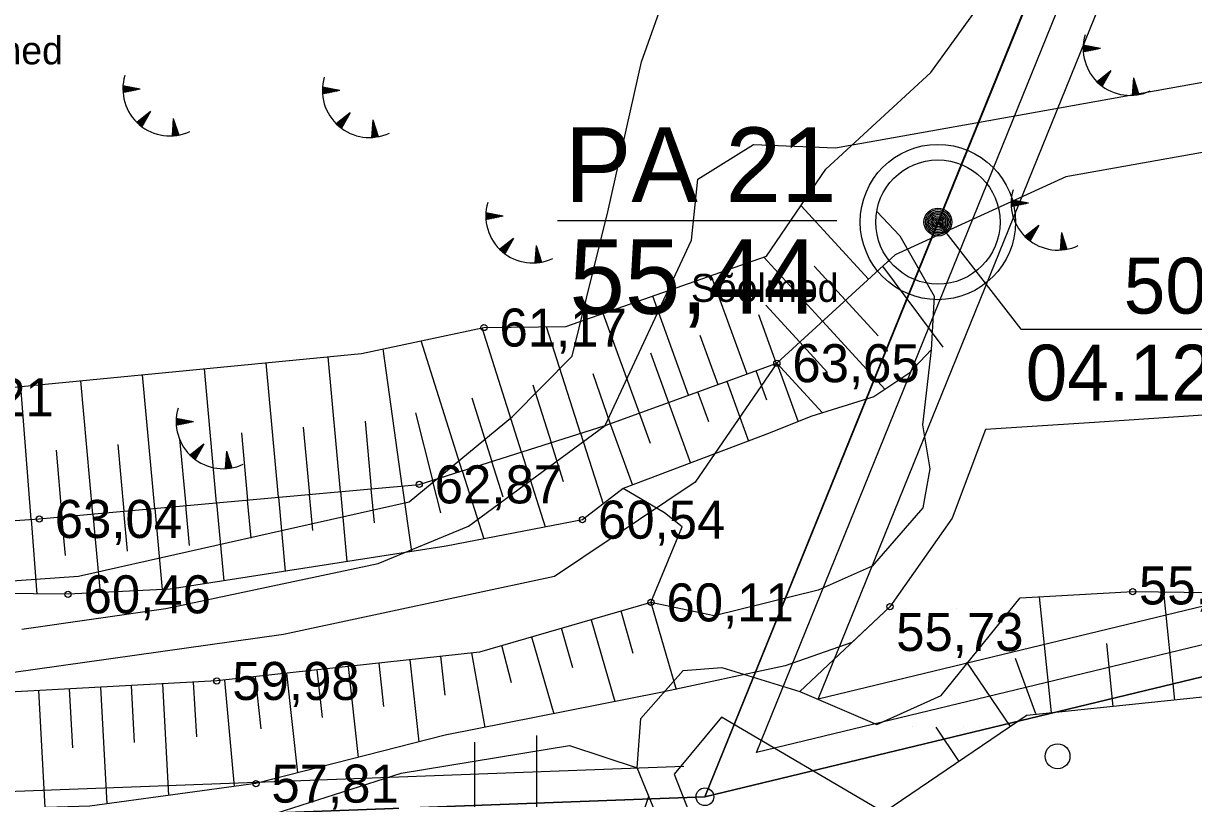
# Model space of a CAD drawing. Extents: x 532503 to 539665, y 6557663 to 6561526.
# Drawn here: x 535060.8 to 535136.1, y 6559499.7 to 6559549.6 of the extents above; entities that cross this region are included whole.
import ezdxf

# ---------------------------------------------------------------- set-up
doc = ezdxf.new("R2010")
doc.units = 0
for name, color, linetype in [('Default', 7, 'Continuous'), ('GEOLPUNKT', 7, 'Continuous'), ('HALJASTUS', 7, 'Continuous'), ('HORISONTAAL-EH2000', 7, 'Continuous'), ('illumineerimisjooned', 7, 'Continuous'), ('kataster', 7, 'Continuous'), ('KORGUS-EH2000', 7, 'Continuous'), ('PIIRIMLEITUD', 7, 'Continuous'), ('Plokid', 7, 'Continuous'), ('RELJEEF', 7, 'Continuous'), ('RELJEEF 1', 7, 'Continuous'), ('TEE', 7, 'Continuous'), ('TM_aktiivne', 7, 'Continuous'), ('Veetase', 7, 'Continuous')]:
    doc.layers.add(name, color=color, linetype=linetype)

# ---------------------------------------------------------------- blocks, each defined once
blk = doc.blocks.new('TQNGER')
at = {"layer": 'RELJEEF'}
for p, q in [((-1.054, 2.309), (-0.855, 2.468)), ((-1.053, 2.374), (-0.919, 2.481)), ((-1.053, 2.245), (-0.79, 2.456)), ((-1.052, 2.183), (-0.726, 2.443)), ((-1.05, 2.44), (-0.984, 2.493)), ((-1.049, 2.121), (-0.661, 2.431)), ((0.067, 2.29), (-1.046, 2.505)), ((0.067, 2.29), (-1.045, 2.072)), ((-1.025, 2.076), (-0.597, 2.419)), ((-0.919, 2.097), (-0.532, 2.406)), ((-0.813, 2.118), (-0.468, 2.394)), ((-0.707, 2.138), (-0.404, 2.381)), ((-0.601, 2.159), (-0.339, 2.369)), ((-0.495, 2.18), (-0.275, 2.356)), ((-0.389, 2.201), (-0.21, 2.344)), ((-0.283, 2.222), (-0.146, 2.331)), ((-0.177, 2.243), (-0.081, 2.319)), ((-0.071, 2.263), (-0.017, 2.306)), ((0.731, 0.85), (-0.158, 0.146)), ((0.731, 0.85), (0.171, -0.136)), ((0.608, 0.634), (0.612, 0.756)), ((0.661, 0.728), (0.664, 0.797)), ((-0.111, 0.1), (-0.108, 0.186)), ((-0.063, 0.056), (-0.057, 0.226)), ((-0.014, 0.013), (-0.005, 0.267)), ((0.035, -0.029), (0.046, 0.308)), ((0.083, -0.068), (0.098, 0.349)), ((0.132, -0.106), (0.149, 0.389)), ((0.182, -0.117), (0.201, 0.43)), ((0.235, -0.024), (0.252, 0.471)), ((0.288, 0.07), (0.304, 0.512)), ((0.342, 0.164), (0.355, 0.553)), ((0.395, 0.258), (0.407, 0.593)), ((0.448, 0.352), (0.458, 0.634)), ((0.501, 0.446), (0.51, 0.675)), ((0.555, 0.54), (0.561, 0.716)), ((2.195, 0.402), (2.11, -0.729)), ((2.37, -0.143), (2.169, 0.055)), ((2.337, -0.04), (2.174, 0.121)), ((2.304, 0.063), (2.179, 0.186)), ((2.271, 0.166), (2.184, 0.252)), ((2.238, 0.268), (2.189, 0.317)), ((2.195, 0.402), (2.541, -0.678)), ((2.176, -0.725), (2.115, -0.665)), ((2.242, -0.72), (2.12, -0.6)), ((2.306, -0.713), (2.125, -0.534)), ((2.369, -0.705), (2.13, -0.469)), ((2.431, -0.696), (2.135, -0.403)), ((2.492, -0.686), (2.14, -0.338)), ((2.534, -0.658), (2.145, -0.272)), ((2.501, -0.555), (2.15, -0.207)), ((2.468, -0.452), (2.154, -0.141)), ((2.435, -0.349), (2.159, -0.076)), ((2.403, -0.246), (2.164, -0.01))]:
    blk.add_line(p, q, dxfattribs=at)
blk.add_arc((1.974, 2.295), 3.027, 163.42341, 295.17451, dxfattribs=at)
blk = doc.blocks.new('POINT_DISPLAY')
at = {"layer": 'Default'}
blk.add_line((0, 0), (0, 0), dxfattribs=at)

msp = doc.modelspace()

# ---------------------------------------------------------------- linework, layer by layer
at = {"layer": 'GEOLPUNKT'}
msp.add_line((535095.139, 6559536.883), (535113.139, 6559536.883), dxfattribs=at)
for radius in [5, 4, 0.9, 0.801, 0.7, 0.6, 0.5, 0.4, 0.3, 0.2, 0.1]:
    msp.add_circle((535119.64, 6559536.79), radius, dxfattribs=at)
at = {"layer": 'HALJASTUS'}
msp.add_circle((535127.346, 6559502.397), 0.8, dxfattribs=at)
msp.add_circle((535127.346, 6559502.397), 0.8, dxfattribs=at)
at = {"layer": 'HORISONTAAL-EH2000'}
msp.add_lwpolyline([(535100.605, 6559498.567), (535101.031, 6559499.822)], dxfattribs=at)
at = {"layer": 'illumineerimisjooned'}
msp.add_lwpolyline([(535537.644, 6559868.04), (535535.932, 6559811.278), (535531.57, 6559735.34), (535531.4, 6559680.476), (535535.969, 6559621.33), (535541.688, 6559571.196), (535546.449, 6559503.997), (535276.396, 6559543.285), (535107.957, 6559502.648), (535182.405, 6559686.245), (535250.294, 6559648.566)], close=True, dxfattribs=at)
msp.add_lwpolyline([(535103.273, 6559501.74), (534971.344, 6559496.804), (534876.945, 6559774.719), (534941.147, 6559814.604), (535178.869, 6559688.171)], dxfattribs=at)
at = {"layer": 'kataster'}
for points in [[(535538.05, 6559871.58), (535539.27, 6559872.49), (535541.59, 6559874.28), (535537.93, 6559811.19), (535533.57, 6559735.28), (535533.4, 6559680.55), (535537.96, 6559621.52), (535543.68, 6559571.38), (535548.62, 6559501.66), (535276.49, 6559541.25), (535104.64, 6559499.79), (535181.52, 6559689.04), (535250.3, 6559650.84), (535504.86, 6559846.09)], [(534957.01, 6559532.73), (534874.65, 6559775.26), (534941.15, 6559817.08), (535181.52, 6559689.04), (535104.64, 6559499.79), (534969.93, 6559494.75)], [(534969.93, 6559494.75), (535104.64, 6559499.79), (535276.49, 6559541.25), (535318.85, 6559280.76), (535338.01, 6559156.08), (535319.42, 6559157.12), (535277.91, 6559164.57), (535224.85, 6559174.15), (535170.96, 6559181.67), (535149.92, 6559184.62), (535125.2, 6559187.34), (535093.5, 6559192.16), (535054.28, 6559206.76)]]:
    msp.add_lwpolyline(points, close=True, dxfattribs=at)
at = {"layer": 'KORGUS-EH2000'}
for centre in [(535090.413, 6559529.999), (535109.271, 6559527.703), (535086.243, 6559519.901), (535061.775, 6559517.675), (535096.753, 6559517.629), (535063.631, 6559512.823), (535132.189, 6559512.997), (535132.189, 6559512.997), (535101.162, 6559512.302), (535116.553, 6559512.026), (535073.209, 6559507.246), (535075.727, 6559500.637)]:
    msp.add_circle(centre, 0.2, dxfattribs=at)
at = {"layer": 'PIIRIMLEITUD'}
msp.add_circle((535104.64, 6559499.79), 0.57, dxfattribs=at)
at = {"layer": 'Plokid'}
msp.add_lwpolyline([(535270.568, 6559544.348), (535111.937, 6559506.077), (535135.28, 6559563.643)], dxfattribs=at)
at = {"layer": 'RELJEEF'}
for p, q in [((535115.169, 6559533.108), (535110.829, 6559537.843)), ((535112.22, 6559530.405), (535108.44, 6559534.529)), ((535111.683, 6559533.952), (535113.694, 6559531.757)), ((535119.969, 6559528.728), (535116.093, 6559533.956)), ((535107.351, 6559527.006), (535105.052, 6559533.342)), ((535103.591, 6559525.642), (535101.277, 6559532.02)), ((535115.791, 6559529.469), (535113.694, 6559531.757)), ((535100.419, 6559524.491), (535098.092, 6559530.904)), ((535108.086, 6559530.846), (535109.231, 6559527.688)), ((535108.566, 6559531.432), (535110.746, 6559529.054)), ((535112.22, 6559530.405), (535116.241, 6559526.018)), ((535092.823, 6559521.984), (535090.294, 6559529.974)), ((535096.637, 6559523.192), (535094.439, 6559530.048)), ((535104.318, 6559529.502), (535105.471, 6559526.324)), ((535085.15, 6559519.802), (535083.912, 6559528.624)), ((535089.01, 6559520.777), (535086.362, 6559529.142)), ((535112.531, 6559527.106), (535110.746, 6559529.054)), ((535081.166, 6559519.439), (535080.376, 6559528.121)), ((535101.139, 6559528.369), (535102.299, 6559525.173)), ((535073.199, 6559518.714), (535072.414, 6559527.346)), ((535077.183, 6559519.077), (535076.395, 6559527.733)), ((535108.631, 6559525.313), (535107.939, 6559527.219)), ((535109.271, 6559527.703), (535112.206, 6559524.5)), ((535109.271, 6559527.703), (535110.638, 6559523.937)), ((535065.232, 6559517.989), (535064.451, 6559526.571)), ((535069.216, 6559518.352), (535068.432, 6559526.958)), ((535093.553, 6559526.305), (535094.73, 6559522.588)), ((535097.427, 6559527.045), (535098.539, 6559523.809)), ((535106.059, 6559526.537), (535107.455, 6559522.689)), ((535061.248, 6559517.638), (535060.586, 6559526.195)), ((535104.882, 6559523.918), (535104.179, 6559525.855)), ((535089.622, 6559525.469), (535090.917, 6559521.381)), ((535102.299, 6559525.173), (535103.714, 6559521.273)), ((535086.009, 6559524.505), (535087.103, 6559520.173)), ((535101.131, 6559522.528), (535100.419, 6559524.491)), ((535078.78, 6559523.592), (535079.174, 6559519.258)), ((535082.762, 6559523.967), (535083.158, 6559519.62)), ((535098.539, 6559523.809), (535099.973, 6559519.856)), ((535070.815, 6559522.843), (535071.207, 6559518.533)), ((535074.798, 6559523.217), (535075.191, 6559518.895)), ((535095.528, 6559520.067), (535094.73, 6559522.588)), ((535096.637, 6559523.192), (535098.092, 6559518.65)), ((535062.863, 6559522.094), (535063.24, 6559517.808)), ((535066.833, 6559522.468), (535067.224, 6559518.171)), ((535092.823, 6559521.984), (535094.35, 6559517.163)), ((535091.645, 6559519.08), (535090.917, 6559521.381)), ((535089.01, 6559520.777), (535090.397, 6559516.396)), ((535083.357, 6559517.429), (535083.158, 6559519.62)), ((535085.15, 6559519.802), (535085.742, 6559515.578)), ((535087.635, 6559518.069), (535087.103, 6559520.173)), ((535075.414, 6559516.448), (535075.191, 6559518.895)), ((535077.183, 6559519.077), (535077.616, 6559514.31)), ((535079.385, 6559516.938), (535079.174, 6559519.258)), ((535081.166, 6559519.439), (535081.577, 6559514.928)), ((535067.458, 6559515.598), (535067.224, 6559518.171)), ((535069.216, 6559518.352), (535069.691, 6559513.126)), ((535071.442, 6559515.958), (535071.207, 6559518.533)), ((535073.199, 6559518.714), (535073.656, 6559513.691)), ((535061.248, 6559517.638), (535061.618, 6559512.843)), ((535063.46, 6559515.317), (535063.24, 6559517.808)), ((535065.232, 6559517.989), (535065.693, 6559512.926)), ((535134.906, 6559506.013), (535134.185, 6559512.972)), ((535101.162, 6559512.302), (535102.781, 6559506.705)), ((535126.949, 6559505.188), (535126.173, 6559512.67)), ((535100.028, 6559509.024), (535099.241, 6559511.746)), ((535096.138, 6559508.08), (535095.398, 6559510.634)), ((535097.319, 6559511.19), (535098.846, 6559505.913)), ((535093.477, 6559510.078), (535094.907, 6559505.137)), ((535089.618, 6559509.053), (535090.458, 6559504.26)), ((535092.192, 6559507.125), (535091.556, 6559509.522)), ((535130.928, 6559505.601), (535130.508, 6559509.653)), ((535083.96, 6559505.611), (535083.654, 6559508.397)), ((535085.642, 6559508.615), (535086.224, 6559503.326)), ((535087.906, 6559506.323), (535087.63, 6559508.834)), ((535124.324, 6559504.315), (535121.507, 6559508.462)), ((535125.953, 6559505.138), (535124.642, 6559508.69)), ((535076.071, 6559504.17), (535075.702, 6559507.521)), ((535077.69, 6559507.74), (535078.397, 6559501.321)), ((535080.016, 6559504.89), (535079.678, 6559507.959)), ((535081.666, 6559508.178), (535082.31, 6559502.323)), ((535063.933, 6559502.95), (535063.73, 6559506.74)), ((535065.727, 6559506.847), (535066.129, 6559499.334)), ((535067.921, 6559503.279), (535067.725, 6559506.953)), ((535069.722, 6559507.06), (535070.105, 6559499.874)), ((535071.931, 6559503.659), (535071.719, 6559507.167)), ((535073.714, 6559507.302), (535074.323, 6559500.447)), ((535061.733, 6559506.633), (535062.135, 6559499.099)), ((535121.015, 6559502.068), (535119.52, 6559504.268))]:
    msp.add_line(p, q, dxfattribs=at)
for points in [[(535023.148, 6559521.285), (535034.404, 6559522.85), (535053.506, 6559525.506), (535069.233, 6559527.036), (535082.519, 6559528.329), (535090.413, 6559529.999), (535095.692, 6559530.063), (535108.607, 6559534.587), (535112.434, 6559540.195), (535119.19, 6559546.422), (535122.674, 6559551.274)], [(535115.71, 6559537.48), (535117.179, 6559535.9), (535119.405, 6559532.008), (535119.203, 6559528.569), (535118.652, 6559523.742), (535119.124, 6559520.895), (535118.673, 6559518.395), (535115.411, 6559514.63), (535111.925, 6559513.096), (535105.244, 6559511.435), (535101.162, 6559512.302), (535103.164, 6559517.166), (535102.041, 6559518.075), (535099.379, 6559519.632), (535096.753, 6559517.629), (535087.984, 6559515.928), (535070.199, 6559513.152), (535063.631, 6559512.823), (535045.792, 6559513.004), (535025.635, 6559511.195), (535017.019, 6559511.677)], [(535213.331, 6559525.706), (535198.1, 6559523.782), (535191.284, 6559524.436), (535184.187, 6559531.818), (535173.729, 6559535.555), (535158.509, 6559534.06), (535144.94, 6559526.976), (535136.722, 6559524.36), (535129.719, 6559523.893), (535122.716, 6559523.426), (535120.568, 6559517.726), (535116.553, 6559512.026), (535110.745, 6559506.577)], [(535213.331, 6559525.706), (535198.1, 6559523.782), (535191.284, 6559524.436), (535184.187, 6559531.818), (535173.729, 6559535.555), (535158.509, 6559534.06), (535144.94, 6559526.976), (535136.722, 6559524.36), (535129.719, 6559523.893), (535122.716, 6559523.426), (535120.568, 6559517.726), (535116.553, 6559512.026), (535110.745, 6559506.577)], [(535116.891, 6559534.687), (535109.271, 6559527.703)], [(535238.621, 6559532.056), (535217.097, 6559523.664), (535203.827, 6559515.694), (535196.647, 6559508.614), (535194.444, 6559508.812), (535192.227, 6559510.564), (535188.303, 6559511.602), (535174.156, 6559507.554), (535137.517, 6559506.284), (535125.367, 6559505.024), (535125.292, 6559504.973)], [(535238.621, 6559532.056), (535217.097, 6559523.664), (535203.827, 6559515.694), (535196.647, 6559508.614), (535194.444, 6559508.812), (535192.227, 6559510.564), (535188.303, 6559511.602), (535174.156, 6559507.554), (535137.517, 6559506.284), (535125.367, 6559505.024), (535125.292, 6559504.973)], [(535238.621, 6559532.056), (535217.097, 6559523.664), (535203.827, 6559515.694), (535196.647, 6559508.614), (535194.444, 6559508.812), (535192.227, 6559510.564), (535188.303, 6559511.602), (535174.156, 6559507.554), (535137.517, 6559506.284), (535125.367, 6559505.024), (535125.292, 6559504.973)], [(535119.203, 6559528.569), (535117.762, 6559527.047), (535115.525, 6559525.533), (535111.468, 6559524.27), (535108.84, 6559523.213), (535099.379, 6559519.632)], [(535025.334, 6559515.144), (535061.775, 6559517.675), (535086.243, 6559519.901), (535098.216, 6559523.691), (535109.271, 6559527.703)], [(535140.409, 6559525.534), (535136.722, 6559524.36), (535129.719, 6559523.893), (535122.716, 6559523.426), (535120.568, 6559517.726), (535116.553, 6559512.026), (535110.745, 6559506.577)], [(535140.409, 6559525.534), (535136.722, 6559524.36), (535129.719, 6559523.893), (535122.716, 6559523.426), (535120.568, 6559517.726), (535116.553, 6559512.026), (535114.094, 6559509.719)], [(535124.941, 6559512.603), (535132.189, 6559512.997), (535178.447, 6559512.404), (535187.077, 6559515.904), (535189.555, 6559515.744)], [(535124.941, 6559512.603), (535132.189, 6559512.997), (535178.447, 6559512.404), (535187.077, 6559515.904), (535189.555, 6559515.744)], [(535124.941, 6559512.603), (535132.189, 6559512.997), (535178.447, 6559512.404), (535187.077, 6559515.904), (535189.555, 6559515.744)], [(535101.162, 6559512.302), (535090.131, 6559509.11), (535073.209, 6559507.246), (535058.667, 6559506.47), (535044.989, 6559505.739), (535034.345, 6559506.314), (535027.617, 6559508.696), (535020.673, 6559508.2)], [(535109.018, 6559484.82), (535103.983, 6559492.594), (535100.287, 6559501.644), (535100.502, 6559504.837), (535103.247, 6559507.915), (535105.724, 6559508.115), (535110.745, 6559506.577), (535115.699, 6559504.436), (535119.85, 6559506.309), (535124.941, 6559512.603)], [(535109.018, 6559484.82), (535103.983, 6559492.594), (535100.287, 6559501.644), (535100.502, 6559504.837), (535103.247, 6559507.915), (535105.724, 6559508.115), (535110.745, 6559506.577), (535115.699, 6559504.436), (535119.85, 6559506.309), (535124.941, 6559512.603)], [(535114.094, 6559509.719), (535109.807, 6559508.209), (535101.808, 6559506.497), (535087.906, 6559503.757), (535075.727, 6559500.637), (535065.04, 6559499.187), (535049.479, 6559498.719), (535035.148, 6559499.376), (535025.727, 6559500.282), (535016.961, 6559498.582), (535002.854, 6559496.625)], [(535125.389, 6559505.039), (535116.167, 6559498.774), (535105.707, 6559504.914), (535102.668, 6559501.251), (535103.789, 6559498.348)], [(535125.389, 6559505.039), (535116.167, 6559498.774), (535105.707, 6559504.914), (535102.668, 6559501.251), (535103.789, 6559498.348)]]:
    msp.add_lwpolyline(points, dxfattribs=at)
at = {"layer": 'RELJEEF 1'}
for points in [[(535098.378, 6559537.438), (535100.566, 6559547.098), (535102.244, 6559551.894)], [(535060.652, 6559510.573), (535069.936, 6559511.908), (535083.592, 6559514.808), (535089.409, 6559517.211), (535098.216, 6559523.691), (535103.772, 6559535.628), (535104.185, 6559539.543), (535107.76, 6559541.785), (535113.043, 6559541.572), (535122.914, 6559543.334), (535136.813, 6559545.815), (535149.218, 6559548.029), (535159.069, 6559549.787), (535172.438, 6559549.509), (535185.184, 6559546.986), (535203.132, 6559538.768), (535213.338, 6559541.006), (535223.544, 6559543.244), (535231.826, 6559544.09), (535239.195, 6559546.152)], [(535237.204, 6559539.867), (535230.746, 6559537.601), (535224.984, 6559537.235), (535216.765, 6559538.955), (535203.132, 6559538.768), (535190.993, 6559542.132), (535177.058, 6559545.993), (535166.066, 6559546.695), (535157.327, 6559546.18), (535138.118, 6559541.535), (535127.883, 6559539.706), (535116.891, 6559534.687), (535109.271, 6559527.703), (535104.019, 6559520.041), (535094.961, 6559513.967), (535077.5, 6559510.229), (535056.77, 6559507.309), (535036.6, 6559507.123), (535031.798, 6559507.623), (535027.103, 6559510.186), (535024.435, 6559512.375), (535023.794, 6559514.725)], [(535018.479, 6559512.502), (535019.786, 6559517.08), (535023.148, 6559521.285), (535028.004, 6559520.444), (535030.618, 6559516.987), (535041.543, 6559513.67), (535051.138, 6559513.062), (535064.304, 6559513.997), (535078.427, 6559517.174), (535085.593, 6559518.785), (535092.247, 6559524.275), (535096.084, 6559528.148), (535098.378, 6559537.438)], [(535213.331, 6559525.706), (535198.1, 6559523.782), (535191.284, 6559524.436), (535184.187, 6559531.818), (535173.729, 6559535.555), (535158.509, 6559534.06), (535144.94, 6559526.976), (535136.722, 6559524.36), (535129.719, 6559523.893), (535122.716, 6559523.426), (535120.568, 6559517.726), (535116.553, 6559512.026), (535110.745, 6559506.577)], [(535238.621, 6559532.056), (535217.097, 6559523.664), (535203.827, 6559515.694), (535196.647, 6559508.614), (535194.444, 6559508.812), (535192.227, 6559510.564), (535188.303, 6559511.602), (535174.156, 6559507.554), (535137.517, 6559506.284), (535125.367, 6559505.024), (535125.292, 6559504.973)], [(535124.941, 6559512.603), (535132.189, 6559512.997), (535178.447, 6559512.404), (535187.077, 6559515.904), (535189.555, 6559515.744)], [(535109.018, 6559484.82), (535103.983, 6559492.594), (535100.287, 6559501.644), (535100.502, 6559504.837), (535103.247, 6559507.915), (535105.724, 6559508.115), (535110.745, 6559506.577), (535115.699, 6559504.436), (535119.85, 6559506.309), (535124.941, 6559512.603)], [(535125.389, 6559505.039), (535116.167, 6559498.774), (535105.707, 6559504.914), (535102.668, 6559501.251), (535103.789, 6559498.348)], [(535055.909, 6559494.379), (535062.739, 6559495.047), (535077.039, 6559498.731), (535085.085, 6559501.311), (535095.909, 6559503.083), (535100.287, 6559501.644)]]:
    msp.add_lwpolyline(points, dxfattribs=at)
at = {"layer": 'TEE'}
for p, q in [((535093.795, 6559503.724), (535093.795, 6559494.658)), ((535089.795, 6559503.307), (535089.795, 6559493.342))]:
    msp.add_line(p, q, dxfattribs=at)
at = {"layer": 'TM_aktiivne'}
for points in [[(535539.77, 6559872.18), (535537.93, 6559811.19), (535533.57, 6559735.28), (535533.4, 6559680.55), (535537.96, 6559621.52), (535543.68, 6559571.38), (535548.62, 6559501.66), (535276.49, 6559541.25), (535104.64, 6559499.79), (535181.4, 6559689.09), (535250.12, 6559650.95)], [(534874.54, 6559775.58), (534941.07, 6559816.91), (535181.4, 6559689.09), (535104.64, 6559499.79), (534969.93, 6559494.75)]]:
    msp.add_lwpolyline(points, close=True, dxfattribs=at)
at = {"layer": 'Veetase'}
for p, q in [((535119.64, 6559536.79), (535124.972, 6559529.894)), ((535124.972, 6559529.894), (535149.972, 6559529.894))]:
    msp.add_line(p, q, dxfattribs=at)

# ---------------------------------------------------------------- block references
at = {"layer": 'RELJEEF'}
for name, p in [('TQNGER', (535130.044, 6559545.676)), ('TQNGER', (535068.215, 6559543.064)), ('TQNGER', (535068.215, 6559543.064)), ('TQNGER', (535081.058, 6559542.966)), ('TQNGER', (535125.406, 6559535.715)), ('TQNGER', (535091.583, 6559534.888)), ('TQNGER', (535071.647, 6559521.643)), ('TQNGER', (535071.647, 6559521.643)), ('POINT_DISPLAY', (535117.547, 6559511.903)), ('POINT_DISPLAY', (535120.865, 6559511.903)), ('POINT_DISPLAY', (535121.843, 6559511.903)), ('POINT_DISPLAY', (535117.994, 6559504.339)), ('POINT_DISPLAY', (535121.312, 6559504.339)), ('POINT_DISPLAY', (535122.291, 6559504.339))]:
    msp.add_blockref(name, p, dxfattribs=at)

# ---------------------------------------------------------------- texts
at = {"layer": 'GEOLPUNKT'}
for s, p in [('PA 21', (535095.622, 6559538.083)), ('55,44', (535095.915, 6559530.883))]:
    msp.add_text(s, height=4.8, dxfattribs=at).set_placement(p)
at = {"layer": 'KORGUS-EH2000'}
for s, p in [('61,17 ', (535091.413, 6559528.774)), ('63,65 ', (535110.271, 6559526.478)), ('61,21 ', (535054.506, 6559524.281)), ('62,87 ', (535087.243, 6559518.676)), ('63,04 ', (535062.775, 6559516.45)), ('60,54 ', (535097.753, 6559516.404)), ('55,83 ', (535132.589, 6559512.172)), ('60,46 ', (535064.631, 6559511.598)), ('60,11 ', (535102.162, 6559511.077)), ('55,73 ', (535116.953, 6559509.175)), ('59,98 ', (535074.209, 6559506.021)), ('57,81 ', (535076.727, 6559499.412))]:
    msp.add_text(s, height=2.45, dxfattribs=at).set_placement(p)
at = {"layer": 'RELJEEF'}
for p in [(535053.801, 6559546.942), (535103.742, 6559531.65)]:
    msp.add_text('Sõelmed', height=1.8, dxfattribs=at).set_placement(p)
at = {"layer": 'Veetase'}
for s, p in [('50,54', (535131.604, 6559530.894)), ('04.12.2005', (535125.292, 6559525.294))]:
    msp.add_text(s, height=3.6, dxfattribs=at).set_placement(p)

doc.saveas('drawing.dxf')
